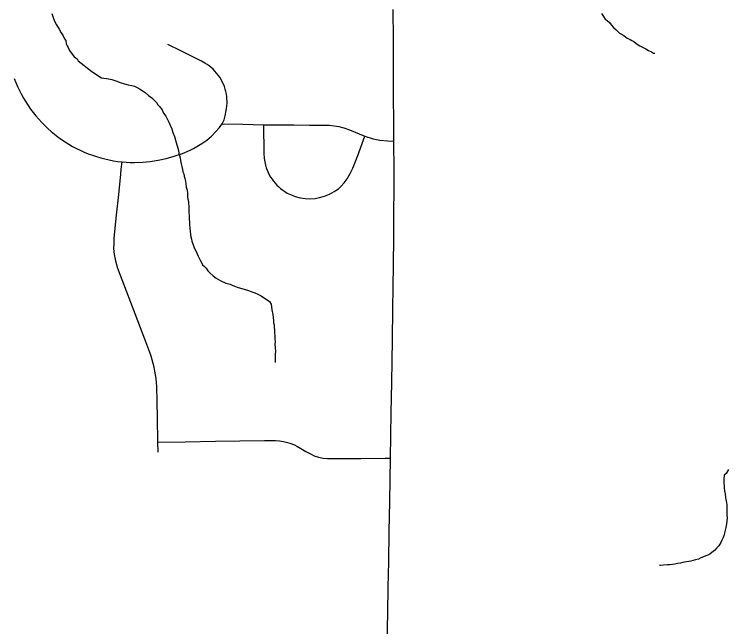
# Model space of a CAD drawing. Extents: x 103424 to 290657, y 38711 to 110967.
# Drawn here: x 214249.0783 to 214249.4459, y 40210.1388 to 40210.4541 of the extents above; entities that cross this region are included whole.
import ezdxf

# ---------------------------------------------------------------- set-up
doc = ezdxf.new("R2010")
doc.units = 0
for name, color, linetype in [('GM_X_County_Road', 7, 'Continuous'), ('GM_X_Minor_River', 7, 'Continuous'), ('GM_X_Township_Road', 7, 'Continuous')]:
    doc.layers.add(name, color=color, linetype=linetype)

msp = doc.modelspace()

# ---------------------------------------------------------------- linework, layer by layer
at = {"layer": 'GM_X_County_Road'}
msp.add_lwpolyline([(214249.27048, 40210.13044), (214249.27077, 40210.14597), (214249.27102, 40210.1591), (214249.27126, 40210.17222), (214249.27152, 40210.18775), (214249.27178, 40210.20328), (214249.27197, 40210.21445), (214249.27216, 40210.22561), (214249.27235, 40210.23728), (214249.27255, 40210.24896), (214249.27281, 40210.26449), (214249.273, 40210.27559), (214249.27318, 40210.28669), (214249.2734, 40210.30222), (214249.27357, 40210.31369), (214249.27373, 40210.32516), (214249.27382, 40210.33893), (214249.2739, 40210.3527), (214249.27397, 40210.3632), (214249.27404, 40210.3737), (214249.27391, 40210.38874), (214249.27376, 40210.42171), (214249.2737, 40210.43138), (214249.27363, 40210.44106), (214249.2735, 40210.4566)], dxfattribs=at)
at = {"layer": 'GM_X_Minor_River'}
for points in [[(214249.0977, 40210.45454), (214249.09811, 40210.45302), (214249.09891, 40210.45056), (214249.10008, 40210.44868), (214249.10145, 40210.44642), (214249.10243, 40210.44454), (214249.1034, 40210.44303), (214249.10419, 40210.44152), (214249.10477, 40210.44058), (214249.10499, 40210.43887), (214249.10558, 40210.43793), (214249.10597, 40210.43699), (214249.10676, 40210.43548), (214249.10909, 40210.43229), (214249.11063, 40210.43117), (214249.11121, 40210.43023), (214249.1183, 40210.42461)], [(214249.38087, 40210.45449), (214249.38185, 40210.45299), (214249.38283, 40210.45168), (214249.38379, 40210.45094), (214249.38515, 40210.44964), (214249.38593, 40210.44871), (214249.3871, 40210.4474), (214249.38846, 40210.4461), (214249.39021, 40210.44443), (214249.39233, 40210.44314), (214249.39407, 40210.44185), (214249.39561, 40210.44112), (214249.39657, 40210.44057), (214249.39753, 40210.44003), (214249.39869, 40210.4391), (214249.40062, 40210.43781), (214249.40197, 40210.43727), (214249.4037, 40210.43636), (214249.40505, 40210.43544), (214249.40658, 40210.43471), (214249.40774, 40210.43417)], [(214249.40774, 40210.43417), (214249.40831, 40210.43418)], [(214249.1183, 40210.42461), (214249.12327, 40210.42133), (214249.12441, 40210.42117), (214249.12575, 40210.42101), (214249.12689, 40210.42084), (214249.12861, 40210.4205), (214249.13053, 40210.41978), (214249.13283, 40210.41907), (214249.13512, 40210.41836), (214249.13704, 40210.41783), (214249.13876, 40210.41749), (214249.14028, 40210.41714), (214249.14125, 40210.41659), (214249.14279, 40210.41568), (214249.14414, 40210.41495), (214249.14568, 40210.41384), (214249.14742, 40210.41236), (214249.14916, 40210.41107), (214249.15052, 40210.40976), (214249.1515, 40210.40865), (214249.15228, 40210.40752), (214249.15306, 40210.40659), (214249.15443, 40210.40491), (214249.15523, 40210.40322), (214249.1564, 40210.40172), (214249.1572, 40210.40003), (214249.15799, 40210.39853), (214249.15859, 40210.39702), (214249.15939, 40210.39514), (214249.16001, 40210.39325), (214249.16081, 40210.39118), (214249.16142, 40210.38929), (214249.16287, 40210.384), (214249.16309, 40210.38249), (214249.16349, 40210.38135), (214249.16371, 40210.38022), (214249.16392, 40210.37889), (214249.16434, 40210.37719), (214249.16456, 40210.37568), (214249.16498, 40210.37417), (214249.16519, 40210.37303), (214249.1656, 40210.3719), (214249.16581, 40210.37076), (214249.16622, 40210.36963), (214249.16644, 40210.36812), (214249.16666, 40210.36679), (214249.16688, 40210.36509), (214249.16729, 40210.36358), (214249.16752, 40210.36206), (214249.16756, 40210.36016), (214249.16778, 40210.35884), (214249.16799, 40210.3577), (214249.16802, 40210.35656), (214249.16823, 40210.35542), (214249.16827, 40210.35353), (214249.16829, 40210.35239), (214249.16834, 40210.3503), (214249.16838, 40210.34859), (214249.1686, 40210.34707), (214249.16863, 40210.34574), (214249.16866, 40210.34403), (214249.16889, 40210.34252), (214249.16911, 40210.34081), (214249.16933, 40210.33949), (214249.16954, 40210.33835), (214249.16976, 40210.33722), (214249.17037, 40210.33533), (214249.17117, 40210.33345), (214249.17196, 40210.33194), (214249.17256, 40210.33082), (214249.17297, 40210.3295), (214249.17395, 40210.32781), (214249.17455, 40210.32668), (214249.17534, 40210.32518), (214249.17631, 40210.32425), (214249.17709, 40210.32332), (214249.17807, 40210.32201), (214249.17924, 40210.32089), (214249.18079, 40210.31941), (214249.18234, 40210.3183), (214249.18465, 40210.31683), (214249.18734, 40210.31575), (214249.18944, 40210.31522), (214249.19059, 40210.31468), (214249.19175, 40210.31413), (214249.19366, 40210.31341), (214249.19558, 40210.31289), (214249.1973, 40210.31235), (214249.19902, 40210.31182), (214249.20075, 40210.31129), (214249.20228, 40210.31075), (214249.20382, 40210.31003), (214249.20555, 40210.30911), (214249.20728, 40210.30801), (214249.20863, 40210.30709), (214249.2098, 40210.30617), (214249.21058, 40210.30485), (214249.21103, 40210.30201), (214249.21146, 40210.29955), (214249.21168, 40210.29804), (214249.2119, 40210.29652)], [(214249.2119, 40210.29652), (214249.21193, 40210.29519), (214249.21214, 40210.29425), (214249.21217, 40210.29311), (214249.2124, 40210.29121), (214249.21243, 40210.28988), (214249.21245, 40210.28855), (214249.21249, 40210.28703), (214249.21271, 40210.28552), (214249.21255, 40210.28418), (214249.21278, 40210.28229), (214249.21281, 40210.28058), (214249.21266, 40210.27906), (214249.21268, 40210.27773), (214249.21271, 40210.27659), (214249.21273, 40210.27545), (214249.21275, 40210.27488)], [(214249.44636, 40210.21972), (214249.44507, 40210.2176), (214249.44414, 40210.21682), (214249.44399, 40210.21473), (214249.44385, 40210.21245), (214249.44406, 40210.2115), (214249.44409, 40210.21017), (214249.44431, 40210.20866), (214249.44453, 40210.20714), (214249.44476, 40210.20525), (214249.44497, 40210.2043), (214249.4452, 40210.20278), (214249.44542, 40210.20127), (214249.44545, 40210.19975), (214249.44549, 40210.19804), (214249.44553, 40210.19633), (214249.44556, 40210.19481), (214249.4454, 40210.19329), (214249.44524, 40210.19177), (214249.4449, 40210.18986), (214249.44455, 40210.18852), (214249.4442, 40210.18718), (214249.44403, 40210.18604), (214249.44349, 40210.1847), (214249.44295, 40210.18335), (214249.4424, 40210.1822), (214249.4413, 40210.18047), (214249.44037, 40210.17931), (214249.43907, 40210.17795), (214249.43776, 40210.17697), (214249.43663, 40210.17619), (214249.4357, 40210.1756), (214249.43456, 40210.17519), (214249.43343, 40210.17479), (214249.43211, 40210.17419), (214249.43079, 40210.17359), (214249.42928, 40210.17318), (214249.42682, 40210.17255), (214249.42587, 40210.17234), (214249.42455, 40210.17212), (214249.42284, 40210.1719), (214249.42152, 40210.17149), (214249.42, 40210.17126), (214249.41867, 40210.17105), (214249.41754, 40210.17083), (214249.41602, 40210.17061), (214249.41488, 40210.17058), (214249.41279, 40210.17054), (214249.41127, 40210.17032), (214249.4107, 40210.1703)]]:
    msp.add_lwpolyline(points, dxfattribs=at)
at = {"layer": 'GM_X_Township_Road'}
for points in [[(214249.07826, 40210.42108), (214249.07909, 40210.41899), (214249.07997, 40210.41693), (214249.08091, 40210.4149), (214249.08193, 40210.4129), (214249.08302, 40210.41095), (214249.08418, 40210.40902), (214249.08541, 40210.40714), (214249.08669, 40210.4053), (214249.08802, 40210.40351), (214249.08944, 40210.40176), (214249.09088, 40210.40006), (214249.09239, 40210.39841), (214249.09398, 40210.39681), (214249.09559, 40210.39527), (214249.09727, 40210.39378), (214249.099, 40210.39235), (214249.10078, 40210.39098), (214249.1026, 40210.38966), (214249.10445, 40210.38842), (214249.10636, 40210.38724), (214249.10831, 40210.38612), (214249.11027, 40210.38506), (214249.11229, 40210.38408), (214249.11435, 40210.38316), (214249.11641, 40210.38231), (214249.11852, 40210.38153), (214249.12065, 40210.38083), (214249.1228, 40210.38019), (214249.12496, 40210.37963), (214249.12716, 40210.37914), (214249.12936, 40210.37873), (214249.13157, 40210.37839), (214249.13379, 40210.37813), (214249.1359, 40210.37795), (214249.13803, 40210.37784), (214249.14014, 40210.3778), (214249.14446, 40210.37797), (214249.14823, 40210.3784), (214249.15239, 40210.37907), (214249.15651, 40210.37991), (214249.16074, 40210.38111), (214249.16497, 40210.38249), (214249.16886, 40210.38417), (214249.17063, 40210.38505), (214249.17241, 40210.38598), (214249.17492, 40210.38752), (214249.17745, 40210.38931), (214249.17987, 40210.39139), (214249.1822, 40210.39369), (214249.18403, 40210.39584), (214249.1854, 40210.3977), (214249.18639, 40210.39973), (214249.18701, 40210.40177), (214249.1875, 40210.40454), (214249.18781, 40210.40682), (214249.18792, 40210.40855), (214249.18782, 40210.41168), (214249.18761, 40210.41301), (214249.18733, 40210.41432), (214249.18697, 40210.41561), (214249.18655, 40210.41688), (214249.18605, 40210.41812), (214249.18548, 40210.41934), (214249.18484, 40210.42052), (214249.18413, 40210.42166), (214249.18337, 40210.42276), (214249.18254, 40210.42382), (214249.18167, 40210.42482), (214249.18072, 40210.42578), (214249.17973, 40210.42668), (214249.17869, 40210.42752), (214249.17762, 40210.42831), (214249.17648, 40210.42903), (214249.1748, 40210.43), (214249.17159, 40210.4316), (214249.16447, 40210.43506), (214249.15735, 40210.43851)], [(214249.1854, 40210.3977), (214249.19607, 40210.39748), (214249.20673, 40210.39726), (214249.22227, 40210.39716), (214249.2304, 40210.39711), (214249.23852, 40210.39705), (214249.24058, 40210.39697), (214249.24313, 40210.3967), (214249.24545, 40210.39632), (214249.24806, 40210.39565), (214249.25093, 40210.3947), (214249.25899, 40210.39132), (214249.26327, 40210.39006), (214249.26672, 40210.38934), (214249.2706, 40210.38894), (214249.27391, 40210.38874)], [(214249.20673, 40210.39726), (214249.20678, 40210.38263), (214249.20702, 40210.37992), (214249.20733, 40210.37807), (214249.20775, 40210.37638), (214249.20813, 40210.37511), (214249.20858, 40210.37387), (214249.2091, 40210.37265), (214249.20969, 40210.37147), (214249.21035, 40210.37032), (214249.21109, 40210.36922), (214249.21187, 40210.36814), (214249.2127, 40210.36712), (214249.2136, 40210.36615), (214249.21455, 40210.36523), (214249.21554, 40210.36436), (214249.21658, 40210.36355), (214249.21767, 40210.3628), (214249.2189, 40210.36203), (214249.22057, 40210.36125), (214249.22305, 40210.36038), (214249.22558, 40210.35969), (214249.22817, 40210.35926), (214249.23056, 40210.35911), (214249.23324, 40210.35926), (214249.23563, 40210.3597), (214249.23813, 40210.36048), (214249.24068, 40210.36142), (214249.24318, 40210.36282), (214249.24528, 40210.36429), (214249.24679, 40210.36568), (214249.2483, 40210.36735), (214249.24986, 40210.36943), (214249.25137, 40210.37211), (214249.2527, 40210.3748), (214249.25529, 40210.38146), (214249.25899, 40210.39132)], [(214249.1524, 40210.22862), (214249.15231, 40210.2338), (214249.15199, 40210.24654), (214249.15183, 40210.25454), (214249.15167, 40210.26254), (214249.15155, 40210.26453), (214249.15134, 40210.2665), (214249.15108, 40210.26846), (214249.15075, 40210.27042), (214249.15035, 40210.27237), (214249.14988, 40210.27429), (214249.14933, 40210.27621), (214249.14874, 40210.27809), (214249.14805, 40210.27996), (214249.14607, 40210.28542), (214249.14055, 40210.29994), (214249.13612, 40210.3116), (214249.13168, 40210.32326), (214249.13079, 40210.32629), (214249.13036, 40210.32807), (214249.12986, 40210.33051), (214249.1296, 40210.3335), (214249.12967, 40210.33609), (214249.12979, 40210.3388), (214249.13101, 40210.35065), (214249.13208, 40210.36124), (214249.13315, 40210.37183), (214249.13341, 40210.37438), (214249.13379, 40210.37813)], [(214249.15231, 40210.2338), (214249.1664, 40210.23402), (214249.18194, 40210.23426), (214249.19455, 40210.23445), (214249.20716, 40210.23465), (214249.21287, 40210.23457), (214249.21488, 40210.23442), (214249.21696, 40210.23413), (214249.21903, 40210.23363), (214249.22026, 40210.23327), (214249.22263, 40210.23236), (214249.22379, 40210.23182), (214249.22599, 40210.23054), (214249.2285, 40210.22898), (214249.23083, 40210.22773), (214249.23284, 40210.22675), (214249.23504, 40210.226), (214249.23744, 40210.22559), (214249.23974, 40210.22544), (214249.24427, 40210.22537), (214249.25679, 40210.22547), (214249.26932, 40210.22558), (214249.27216, 40210.22561)]]:
    msp.add_lwpolyline(points, dxfattribs=at)

doc.saveas('drawing.dxf')
